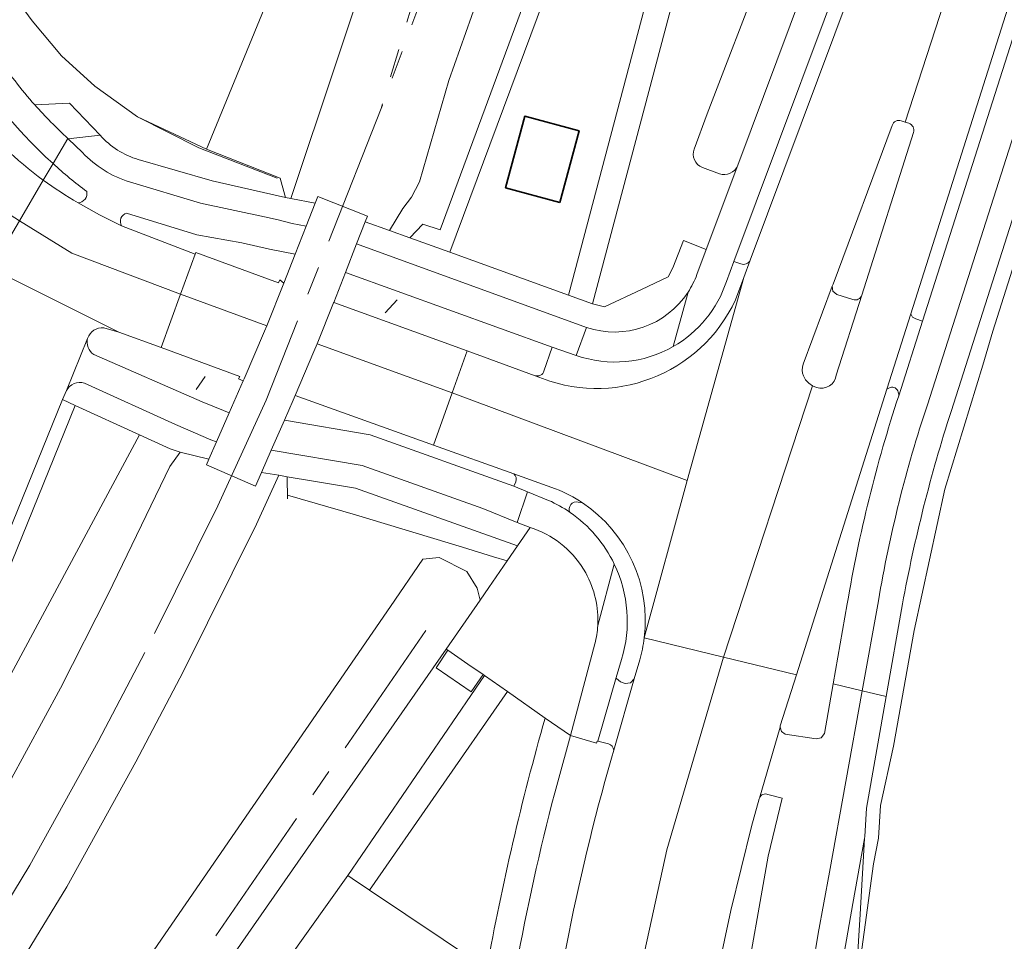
# Model space of a CAD drawing. Header units: metres. Extents: x 197700 to 204338, y 317132 to 325229.
# Tile 653 of 656: x 202123 to 202192, y 319028 to 319092. Entities that reach past the tile are written whole.
import ezdxf

# ---------------------------------------------------------------- set-up
doc = ezdxf.new("R2010")
doc.units = ezdxf.units.M
doc.linetypes.add('AM-AS', pattern=[16, 10, -2, 2, -2])
for name, color, linetype, lineweight in [('B-WE-AM-AS_SPOOR-G', 10, 'AM-AS', 18), ('B-WE-GR-BEPLANTING_CULTUUR_BODEMBEDEKKER-GV', 90, 'Continuous', 18), ('B-WE-GR-BEPLANTING_CULTUUR_BOSPLANTSOEN-GV', 90, 'Continuous', 18), ('B-WE-GR-BEPLANTING_CULTUUR_HEESTERS-GV', 90, 'Continuous', 18), ('B-WE-GR-GRAS-GV', 60, 'Continuous', 13), ('B-WE-IE-TERREINAFSCHEIDING_KUNSTMATIG_HEKWERK-G', 20, 'IE-TERREINAFSCHEIDING-KUNSTMATIG', 18), ('B-WE-IE-TERREINAFSCHEIDING_KUNSTMATIG_MUUR-G', 90, 'IE-TERREINAFSCHEIDING-KUNSTMATIG-DICHT', 18), ('B-WE-KW-KUNSTWERK_PERRON-GV', 170, 'Continuous', 18), ('B-WE-OG-BEBOUWING-GV', 7, 'Continuous', 35), ('B-WE-OG-TERREIN_CULTUURSCHEIDING-GV', 7, 'Continuous', 18), ('B-WE-OG-TERREIN_ERF-GV', 7, 'Continuous', 18), ('B-WE-VH-VERHARDING_ASFALT-GV', 252, 'Continuous', 18), ('B-WE-VH-VERHARDING_BETON-GV', 252, 'Continuous', 18), ('B-WE-VH-VERHARDING_GESLOTEN-GV', 252, 'Continuous', 18), ('B-WE-VH-VERHARDING_HALFVERHARDING-GV', 252, 'Continuous', 18), ('B-WE-VH-VERHARDING_HALFVERHARDING_GRIND-GV', 252, 'Continuous', 18), ('B-WE-VH-VERHARDING_OPEN-GV', 252, 'Continuous', 18), ('B-WE-VH-VERHARDING_SIERBESTRATING-GV', 252, 'Continuous', 18), ('B-WE-VH-VERHARDING_STRAATBAKSTEEN-GV', 252, 'Continuous', 18), ('B-WE-VH-VERHARDING_TEGEL-GV', 252, 'Continuous', 18)]:
    doc.layers.add(name, color=color, linetype=linetype, lineweight=lineweight)
doc.linetypes.add('IE-TERREINAFSCHEIDING-KUNSTMATIG', pattern='A,4,[82,NLCS.SHX,S=0.75,R=90,X=0,Y=0],4,-2', length=10)
doc.linetypes.add('IE-TERREINAFSCHEIDING-KUNSTMATIG-DICHT', pattern='A,8,-1,[82,NLCS.SHX,S=0.75,R=90,X=0,Y=0],-1', length=10)

msp = doc.modelspace()

# ---------------------------------------------------------------- linework, layer by layer
at = {"layer": 'B-WE-AM-AS_SPOOR-G'}
for points in [[(202157.911, 319117.111), (202148.625, 319086.136)], [(202159.816, 319116.396), (202148.625, 319086.136)], [(202148.625, 319086.136), (202140.561, 319065.676), (202137.171, 319058.259), (202132.055, 319047.973), (202128.78, 319041.722), (202123.974, 319033.039), (202120.713, 319027.699)], [(202151.77, 319049.504), (202134.913, 319025.019)]]:
    msp.add_lwpolyline(points, dxfattribs=at)
at = {"layer": 'B-WE-GR-BEPLANTING_CULTUUR_BODEMBEDEKKER-GV'}
for points in [[(202169.675, 319004.36), (202171.947, 319003.533), (202172.045, 319006.629), (202172.505, 319013.247), (202174.002, 319023.481), (202175.788, 319033.67), (202176.776, 319037.735), (202175.782, 319037.995)], [(202175.173, 319037.707), (202174.621, 319035.755), (202173.173, 319029.863), (202171.909, 319023.93)], [(202175.187, 319037.754), (202175.173, 319037.707)]]:
    msp.add_lwpolyline(points, dxfattribs=at)
msp.add_lwpolyline([(202175.782, 319037.995, 0.449239), (202175.187, 319037.754)], format="xyb", dxfattribs=at)
at = {"layer": 'B-WE-GR-BEPLANTING_CULTUUR_BOSPLANTSOEN-GV'}
msp.add_lwpolyline([(202197.652, 319089.695), (202191.556, 319070.506), (202190.868, 319068.128), (202188.2, 319059.431), (202186.052, 319049.498), (202184.606, 319041.385), (202183.691, 319037.221), (202183.549, 319034.93), (202183.185, 319033.136), (202181.885, 319023.537), (202180.631, 319016.107), (202180.543, 319012.408), (202180.071, 319005.56), (202180.32, 319002.385), (202180.718, 318999.076), (202181.614, 318994.827), (202183.123, 318989.968), (202185.164, 318984.992), (202189.032, 318978.647), (202192.621, 318973.893)], dxfattribs=at)
at = {"layer": 'B-WE-GR-BEPLANTING_CULTUUR_HEESTERS-GV'}
for points in [[(202187.927, 319206.327), (202187.123, 319206.374), (202187.303, 319209.925), (202185.808, 319212.155), (202186.217, 319229.436), (202186.302, 319234.731), (202186.247, 319234.732), (202185.543, 319211.756), (202185.849, 319211.334), (202186.46, 319210.489), (202186.983, 319209.766), (202186.835, 319206.391), (202186.178, 319197.025), (202184.258, 319180.47), (202182.11, 319167.826), (202181.9, 319166.587), (202178.815, 319152.82), (202175.535, 319140.547), (202170.084, 319124.457), (202152.785, 319077.631), (202151.55, 319078.035), (202150.637, 319077.067), (202153.445, 319076.053)], [(202153.445, 319076.053), (202169.562, 319119.268), (202173.153, 319129.292), (202175.149, 319135.372), (202175.93, 319137.786), (202176.874, 319141.125), (202178.116, 319145.674), (202179.188, 319149.616), (202180.22, 319153.924), (202183.313, 319167.273)], [(202204.012, 319155.582), (202203.315, 319155.975), (202195.592, 319150.047), (202194.135, 319145.098), (202189.758, 319134.057), (202186.132, 319124.716), (202179.329, 319106.089), (202171.527, 319085.774), (202170.599, 319083.299)], [(202173.658, 319082.155), (202189.146, 319123.615)], [(202171.185, 319082.011), (202172.371, 319081.568)], [(202184.963, 319065.988), (202184.965, 319066.075), (202184.955, 319066.163), (202184.931, 319066.245), (202184.896, 319066.323), (202184.845, 319066.401), (202184.784, 319066.473), (202184.71, 319066.531), (202184.625, 319066.573), (202184.544, 319066.589), (202184.463, 319066.589), (202184.382, 319066.571), (202184.306, 319066.544), (202184.216, 319066.496), (202184.135, 319066.435), (202177.78, 319046.395), (202176.648, 319042.825), (202176.642, 319042.735), (202176.732, 319042.424), (202177.001, 319042.244), (202179.157, 319041.9), (202179.524, 319041.984), (202179.754, 319042.283), (202180.366, 319045.766)], [(202180.366, 319045.766), (202181.351, 319051.375)]]:
    msp.add_lwpolyline(points, dxfattribs=at)
for points in [[(202170.599, 319083.299, 0.414204), (202171.185, 319082.011)], [(202172.371, 319081.568, 0.414112), (202173.658, 319082.155)], [(202181.351, 319051.375, -0.038041), (202184.963, 319065.988)]]:
    msp.add_lwpolyline(points, format="xyb", dxfattribs=at)
at = {"layer": 'B-WE-GR-GRAS-GV'}
for points in [[(202155.362, 319093.728), (202153.394, 319088.117), (202151.32, 319080.995), (202150.769, 319079.924), (202150.155, 319079.122), (202149.211, 319077.582), (202150.637, 319077.067), (202151.55, 319078.035), (202152.785, 319077.631), (202170.084, 319124.457)], [(202142.566, 319098.391), (202136.385, 319083.298), (202141.536, 319081.258), (202141.867, 319080.053), (202141.908, 319079.905), (202142.304, 319079.828), (202155.004, 319117.862)], [(202114.711, 319004.749), (202132.442, 319026.72), (202149.299, 319051.205), (202151.569, 319054.515), (202152.7, 319054.641), (202154.652, 319053.638), (202155.382, 319052.481), (202155.576, 319051.639), (202156.181, 319052.518), (202157.475, 319054.399), (202156.524, 319054.687), (202154.337, 319055.348), (202146.838, 319057.633), (202142.049, 319059.011), (202142.042, 319060.004), (202142.04, 319060.301), (202141.448, 319060.4), (202139.879, 319056.967), (202134.727, 319046.609), (202131.421, 319040.299), (202126.568, 319031.53), (202123.263, 319026.118), (202117.146, 319016.399)]]:
    msp.add_lwpolyline(points, dxfattribs=at)
at = {"layer": 'B-WE-IE-TERREINAFSCHEIDING_KUNSTMATIG_HEKWERK-G'}
for points in [[(202160.204, 319196.164), (202160.199, 319196.064), (202160.16, 319195.299), (202159.767, 319187.624), (202159.624, 319183.925), (202159.256, 319175.897), (202158.184, 319164.444), (202157.858, 319160.962), (202156.111, 319146.203), (202154.064, 319133.946), (202152.191, 319124.104), (202149.332, 319111.967), (202147.61, 319105.872), (202145.047, 319097.584), (202142.566, 319098.391), (202136.385, 319083.298), (202141.536, 319081.258)], [(202141.324, 319081.257), (202135.836, 319083.371), (202131.534, 319085.547), (202128.541, 319087.714), (202126.191, 319089.847), (202124.133, 319092.283), (202122.464, 319094.618), (202121.123, 319097.159), (202120.156, 319099.9), (202119.651, 319102.28), (202119.534, 319104.096), (202119.56, 319105.962), (202119.762, 319107.866), (202120.099, 319110.852)], [(202141.867, 319080.053), (202141.536, 319081.258)], [(202150.637, 319077.067), (202151.55, 319078.035)], [(202151.55, 319078.035), (202152.785, 319077.631)], [(202149.767, 319072.706), (202148.926, 319071.798)], [(202135.639, 319066.42), (202136.288, 319067.336)], [(202134.519, 319062.03), (202133.796, 319061.014)], [(202133.796, 319061.014), (202129.473, 319052.066), (202126.119, 319045.461), (202121.331, 319036.673), (202118.756, 319032.398), (202117.234, 319030.465), (202114.265, 319026.387), (202106.533, 319016.129)], [(202142.042, 319060.004), (202142.049, 319059.011), (202142.051, 319058.749)], [(202142.049, 319059.011), (202146.838, 319057.633), (202154.337, 319055.348), (202156.524, 319054.687)]]:
    msp.add_lwpolyline(points, dxfattribs=at)
at = {"layer": 'B-WE-IE-TERREINAFSCHEIDING_KUNSTMATIG_MUUR-G'}
for points in [[(202153.207, 319048.2), (202124.871, 319007.524)], [(202155.883, 319046.362), (202146.303, 319032.309)]]:
    msp.add_lwpolyline(points, dxfattribs=at)
at = {"layer": 'B-WE-KW-KUNSTWERK_PERRON-GV'}
msp.add_lwpolyline([(202123.179, 318999.554), (202133.405, 319014.079), (202133.547, 319014.282), (202139.276, 319022.466), (202146.303, 319032.309), (202155.883, 319046.362), (202155.796, 319046.415), (202154.96, 319045.198), (202152.502, 319046.893), (202153.307, 319048.127), (202153.207, 319048.2), (202124.871, 319007.524), (202117.184, 318996.641), (202109.141, 318986.023), (202102.873, 318978.258), (202097.19, 318971.83), (202099.56, 318969.712)], dxfattribs=at)
at = {"layer": 'B-WE-OG-BEBOUWING-GV'}
msp.add_lwpolyline([(202161.176, 319079.554), (202162.528, 319084.577), (202158.717, 319085.601), (202157.365, 319080.578)], close=True, dxfattribs=at)
at = {"layer": 'B-WE-OG-TERREIN_CULTUURSCHEIDING-GV'}
for points in [[(202183.313, 319167.273), (202180.22, 319153.924), (202179.188, 319149.616), (202178.116, 319145.674), (202176.874, 319141.125), (202175.93, 319137.786), (202175.149, 319135.372), (202173.153, 319129.292), (202169.562, 319119.268), (202153.445, 319076.053), (202161.782, 319073.042), (202179.026, 319138.188)], [(202170.599, 319083.299), (202171.527, 319085.774), (202179.329, 319106.089), (202186.132, 319124.716), (202189.758, 319134.057), (202194.135, 319145.098), (202195.592, 319150.047)], [(202180.62, 319137.087), (202163.465, 319072.427), (202164.32, 319072.228), (202166.904, 319073.443), (202168.773, 319074.323), (202169.11, 319074.95), (202169.861, 319076.888), (202171.451, 319076.248), (202173.658, 319082.155)], [(202206.902, 319122.148), (202188.637, 319064.877)], [(202185.225, 319051.37), (202184.075, 319044.866), (202182.691, 319037.043), (202182.585, 319035.051), (202182.559, 319034.908), (202182.251, 319029.608), (202181.885, 319023.537), (202183.185, 319033.136), (202183.549, 319034.93), (202183.691, 319037.221), (202184.606, 319041.385), (202186.052, 319049.498), (202188.2, 319059.431), (202190.868, 319068.128), (202191.556, 319070.506), (202197.652, 319089.695), (202204.568, 319111.275)], [(202131.58, 319082.56), (202136.774, 319081.058), (202141.908, 319079.905), (202141.867, 319080.053), (202141.536, 319081.258), (202136.385, 319083.298), (202131.534, 319085.547), (202128.541, 319087.714), (202126.191, 319089.847), (202124.133, 319092.283), (202122.464, 319094.618)], [(202124.327, 319086.392), (202126.754, 319086.506), (202128.918, 319084.261), (202128.92, 319084.259)], [(202172.371, 319081.568), (202171.185, 319082.011)], [(202086.588, 318992.195), (202110.406, 319022.118), (202113.602, 319029.655), (202131.673, 319063.241), (202127.167, 319065.296), (202113.048, 319030.541), (202112.956, 319030.272), (202111.653, 319027.003), (202110.063, 319023.865), (202108.199, 319020.88), (202106.076, 319018.074), (202103.711, 319015.469), (202101.123, 319013.086), (202098.332, 319010.943), (202096.792, 319010.059), (202094.582, 319009.031), (202094.236, 319005.915), (202093, 319002.036), (202091.528, 318999.09), (202088.257, 318995.59), (202086.532, 318994.472)], [(202127.167, 319065.296), (202126.257, 319065.711), (202112.101, 319030.862)], [(202113.048, 319030.541), (202127.167, 319065.296)], [(202160.143, 319043.365), (202157.512, 319045.222), (202147.824, 319031.276), (202155.526, 319026.127), (202156.045, 319025.796)], [(202204.246, 318958.898), (202197.85, 318966.951), (202192.621, 318973.893), (202189.032, 318978.647), (202185.164, 318984.992), (202183.123, 318989.968), (202181.614, 318994.827), (202180.718, 318999.076), (202180.32, 319002.385), (202180.071, 319005.56), (202180.543, 319012.408), (202180.631, 319016.107), (202181.885, 319023.537), (202182.251, 319029.608), (202182.559, 319034.908), (202181.731, 319030.355), (202181.127, 319026.874), (202180.577, 319023.386)]]:
    msp.add_lwpolyline(points, dxfattribs=at)
for points in [[(202121.661, 319089.854, 0.035247), (202124.327, 319086.392)], [(202128.92, 319084.259, 0.139991), (202131.58, 319082.56)], [(202171.185, 319082.011, -0.414204), (202170.599, 319083.299)], [(202173.658, 319082.155, -0.414112), (202172.371, 319081.568)], [(202188.637, 319064.877, 0.032399), (202185.225, 319051.37)], [(202156.045, 319025.796, -0.024243), (202160.143, 319043.365)]]:
    msp.add_lwpolyline(points, format="xyb", dxfattribs=at)
for points in [[(202134.519, 319062.03), (202133.822, 319062.261), (202131.673, 319063.241), (202113.602, 319029.655), (202110.406, 319022.118), (202086.588, 318992.195), (202087.645, 318992.708), (202087.833, 318992.922), (202089.011, 318994.262), (202106.533, 319016.129), (202114.265, 319026.387), (202117.234, 319030.465), (202118.756, 319032.398), (202121.331, 319036.673), (202126.119, 319045.461), (202129.473, 319052.066), (202133.796, 319061.014)], [(202146.838, 319057.633), (202154.337, 319055.348), (202156.524, 319054.687), (202157.475, 319054.399), (202158.205, 319055.46), (202146.836, 319059.502), (202143.88, 319059.995), (202142.04, 319060.301), (202142.042, 319060.004), (202142.049, 319059.011)]]:
    msp.add_lwpolyline(points, close=True, dxfattribs=at)
at = {"layer": 'B-WE-OG-TERREIN_ERF-GV'}
msp.add_lwpolyline([(202122.464, 319094.618), (202124.133, 319092.283), (202126.191, 319089.847), (202128.541, 319087.714), (202131.534, 319085.547), (202136.385, 319083.298), (202142.566, 319098.391)], dxfattribs=at)
at = {"layer": 'B-WE-VH-VERHARDING_ASFALT-GV'}
for points in [[(202121.698, 319192.721), (202117.848, 319159.327), (202113.999, 319125.932), (202111.474, 319104.502), (202112.051, 319096.229), (202113.575, 319089.326), (202115.249, 319086.698), (202117.961, 319082.933), (202121.323, 319079.481), (202123.242, 319078.261), (202124.917, 319081.108)], [(202185.138, 319085.277), (202185.403, 319085.193), (202199.076, 319127.236), (202201.161, 319132.512), (202209.27, 319150.244), (202215.107, 319162.114), (202210.15, 319164.994), (202205.267, 319157.791)], [(202217.288, 319157.665), (202218.669, 319160.045), (202215.107, 319162.114), (202209.27, 319150.244), (202201.161, 319132.512), (202199.076, 319127.236), (202185.403, 319085.193), (202185.669, 319085.109)], [(202178.901, 319066.69), (202172.654, 319047.64), (202177.78, 319046.395), (202184.135, 319066.435), (202185.814, 319071.731), (202202.344, 319123.879), (202204.915, 319130.909), (202207.787, 319137.822), (202211.287, 319145.623)], [(202212.161, 319145.11), (202208.763, 319137.463), (202205.884, 319130.544), (202203.314, 319123.506), (202186.63, 319071.212), (202184.963, 319065.988)], [(202193.503, 319126.235), (202174.545, 319075.499), (202174.091, 319074.283), (202170.11, 319060.025), (202167.1, 319048.989), (202172.654, 319047.64)], [(202172.872, 319074), (202173.394, 319075.395), (202192.329, 319126.052)], [(202189.146, 319123.615), (202173.658, 319082.155), (202171.451, 319076.248), (202170.796, 319074.494)], [(202186.972, 319065.348), (202205.344, 319122.864)], [(202172.654, 319047.64), (202178.901, 319066.69), (202178.9, 319066.69), (202178.643, 319066.872), (202178.429, 319067.104), (202178.268, 319067.375), (202178.201, 319067.573), (202178.183, 319067.781), (202178.202, 319067.987), (202178.251, 319068.19), (202180.297, 319073.678), (202180.35, 319073.82), (202184.5, 319084.952)], [(202186.003, 319084.451), (202182.367, 319073.038), (202180.58, 319067.43), (202180.527, 319067.209), (202180.428, 319067.005), (202180.287, 319066.825), (202180.111, 319066.683), (202179.896, 319066.578), (202179.664, 319066.523), (202179.425, 319066.519), (202179.191, 319066.566), (202178.901, 319066.69)], [(202124.917, 319081.108), (202123.242, 319078.261), (202126.924, 319075.996), (202134.557, 319073.109)], [(202134.557, 319073.109), (202135.588, 319075.93), (202130.402, 319077.907), (202128.867, 319078.687), (202127.365, 319079.526)], [(202129.169, 319070.745), (202130.214, 319070.456), (202121.269, 319074.908), (202121.938, 319074.239)], [(202170.11, 319060.025), (202174.091, 319074.283), (202173.503, 319072.711)], [(202170.175, 319073.257), (202169.14, 319069.438)], [(202112.101, 319030.862), (202126.257, 319065.711), (202126.536, 319066.342), (202128.03, 319070.012)], [(202159.452, 319067.392), (202154.662, 319069.129), (202153.619, 319066.193), (202170.11, 319060.025)], [(202170.11, 319060.025), (202153.619, 319066.193), (202153.615, 319066.195), (202152.305, 319062.524), (202157.945, 319060.505), (202160.882, 319059.453)], [(202167.1, 319048.989), (202170.11, 319060.025)], [(202164.999, 319054.164), (202163.835, 319049.866)], [(202181.351, 319051.375), (202180.366, 319045.766), (202182.398, 319045.273), (202183.541, 319051.595)], [(202182.445, 318920.383), (202168.8, 318962.932), (202164.006, 318992.087), (202164.431, 319006.523), (202165.706, 319020.535), (202168.681, 319034.122), (202172.654, 319047.64), (202167.1, 319048.989)], [(202163.637, 319048.581), (202161.913, 319042.129), (202163.742, 319041.61), (202163.784, 319041.751), (202163.846, 319041.736), (202165.14, 319046.2), (202165.508, 319047.469)], [(202177.78, 319046.395), (202172.654, 319047.64), (202168.681, 319034.122), (202165.706, 319020.535), (202164.431, 319006.523), (202164.006, 318992.087), (202168.8, 318962.932), (202182.445, 318920.383)], [(202166.78, 319047.44), (202166.4, 319046.119), (202164.961, 319041.112), (202164.798, 319040.544)], [(202165.14, 319046.2), (202163.846, 319041.736), (202164.586, 319041.555)], [(202164.961, 319041.112), (202166.4, 319046.119), (202166.132, 319045.826), (202165.766, 319045.795), (202165.428, 319045.902), (202165.15, 319046.129), (202165.14, 319046.2)], [(202171.909, 319023.93), (202173.173, 319029.863), (202174.621, 319035.755), (202175.173, 319037.707), (202175.187, 319037.754), (202176.642, 319042.735), (202176.648, 319042.825), (202177.78, 319046.395)], [(202178.616, 319023.932), (202179.307, 319028.248), (202180.096, 319032.548), (202182.398, 319045.273), (202180.366, 319045.766), (202179.754, 319042.283), (202179.524, 319041.984), (202179.157, 319041.9), (202177.001, 319042.244), (202176.732, 319042.424), (202176.642, 319042.735), (202175.187, 319037.754)], [(202164.586, 319041.555), (202163.846, 319041.736), (202163.784, 319041.751), (202163.742, 319041.61), (202161.913, 319042.129), (202161.024, 319038.881)], [(202164.798, 319040.544), (202164.961, 319041.112)], [(202175.782, 319037.995), (202176.776, 319037.735), (202175.788, 319033.67), (202174.002, 319023.481), (202172.505, 319013.247), (202172.045, 319006.629), (202171.947, 319003.533), (202171.905, 319002.2), (202171.836, 319000), (202171.881, 318993.066), (202172.2, 318986.14), (202172.767, 318979.882), (202173.697, 318973.669), (202175.813, 318962.429), (202180.127, 318963.497), (202179.829, 318965.213)]]:
    msp.add_lwpolyline(points, dxfattribs=at)
for points in [[(202124.917, 319081.108, -0.140296), (202116.359, 319092.124)], [(202184.5, 319084.952, -0.436009), (202185.138, 319085.277)], [(202185.669, 319085.109, -0.403629), (202186.003, 319084.451)], [(202127.365, 319079.526, -0.028737), (202124.917, 319081.108)], [(202170.796, 319074.494, -0.055903), (202170.175, 319073.257)], [(202169.14, 319069.438, 0.184816), (202172.872, 319074)], [(202173.503, 319072.711, -0.407736), (202159.452, 319067.392)], [(202128.03, 319070.012, -0.35572), (202129.169, 319070.745)], [(202184.963, 319065.988, 0.038041), (202181.351, 319051.375)], [(202183.541, 319051.595, -0.038858), (202186.972, 319065.348)], [(202160.882, 319059.453, -0.054182), (202162.777, 319058.46)], [(202162.777, 319058.46, -0.283315), (202167.1, 319048.989)], [(202165.508, 319047.469, 0.187494), (202164.999, 319054.164)], [(202163.835, 319049.866, -0.047368), (202163.637, 319048.581)], [(202167.1, 319048.989, -0.039795), (202166.78, 319047.44)], [(202164.961, 319041.112, 0.317489), (202164.586, 319041.555)], [(202164.586, 319041.555, -0.317489), (202164.961, 319041.112)], [(202164.798, 319040.544, 0.045244), (202159.682, 319014.023)], [(202159.682, 319014.023, -0.045244), (202164.798, 319040.544)], [(202161.024, 319038.881, 0.040526), (202156.49, 319014.258)], [(202175.187, 319037.754, -0.449239), (202175.782, 319037.995)]]:
    msp.add_lwpolyline(points, format="xyb", dxfattribs=at)
for points in [[(202134.557, 319073.109), (202126.924, 319075.996), (202123.242, 319078.261), (202121.269, 319074.908), (202130.214, 319070.456), (202133.187, 319069.364)], [(202141.809, 319073.894), (202141.517, 319074.112), (202141.438, 319073.903), (202135.629, 319076.042), (202135.588, 319075.93), (202134.557, 319073.109), (202140.598, 319070.89), (202141.808, 319073.892)], [(202134.557, 319073.109), (202133.187, 319069.364), (202138.706, 319067.342), (202138.631, 319067.167), (202138.959, 319067.035), (202139.014, 319067.161), (202140.448, 319070.519), (202140.598, 319070.89)], [(202153.615, 319066.195), (202153.619, 319066.193), (202154.662, 319069.129), (202145.3, 319072.524), (202145.293, 319072.507), (202144.133, 319069.629)], [(202152.305, 319062.524), (202153.615, 319066.195), (202144.133, 319069.629), (202143.912, 319069.081), (202142.596, 319066)]]:
    msp.add_lwpolyline(points, close=True, dxfattribs=at)
at = {"layer": 'B-WE-VH-VERHARDING_BETON-GV'}
msp.add_lwpolyline([(202152.502, 319046.893), (202154.96, 319045.198), (202155.796, 319046.415), (202154.716, 319047.158), (202153.307, 319048.127)], close=True, dxfattribs=at)
at = {"layer": 'B-WE-VH-VERHARDING_GESLOTEN-GV'}
msp.add_lwpolyline([(202140.914, 319062.155), (202141.842, 319064.271), (202142.456, 319065.672), (202142.596, 319066), (202143.912, 319069.081), (202144.133, 319069.629), (202145.293, 319072.507), (202145.3, 319072.524), (202146.125, 319074.63), (202146.911, 319076.636), (202147.521, 319078.193), (202147.68, 319078.597), (202144.188, 319079.965), (202144.005, 319079.499), (202143.37, 319077.876), (202142.599, 319075.91), (202141.809, 319073.894), (202141.808, 319073.892), (202140.598, 319070.89), (202140.448, 319070.519), (202139.014, 319067.161), (202138.959, 319067.035), (202137.974, 319064.788), (202137.081, 319062.751), (202136.543, 319061.524), (202136.376, 319061.143), (202139.81, 319059.637), (202140.234, 319060.603)], close=True, dxfattribs=at)
at = {"layer": 'B-WE-VH-VERHARDING_HALFVERHARDING-GV'}
for points in [[(202155.004, 319117.862), (202142.304, 319079.828), (202144.005, 319079.499), (202144.188, 319079.965), (202147.68, 319078.597), (202147.521, 319078.193), (202149.211, 319077.582), (202150.155, 319079.122), (202150.769, 319079.924), (202151.32, 319080.995), (202153.394, 319088.117), (202155.362, 319093.728)], [(202117.146, 319016.399), (202123.263, 319026.118), (202126.568, 319031.53), (202131.421, 319040.299), (202134.727, 319046.609), (202139.879, 319056.967), (202141.448, 319060.4), (202140.234, 319060.603), (202139.81, 319059.637), (202136.376, 319061.143), (202136.543, 319061.524), (202134.519, 319062.03), (202133.796, 319061.014), (202129.473, 319052.066), (202126.119, 319045.461), (202121.331, 319036.673)], [(202117.184, 318996.641), (202124.871, 319007.524), (202153.207, 319048.2), (202155.576, 319051.639), (202155.382, 319052.481), (202154.652, 319053.638), (202152.7, 319054.641), (202151.569, 319054.515), (202149.299, 319051.205), (202132.442, 319026.72), (202114.711, 319004.749)]]:
    msp.add_lwpolyline(points, dxfattribs=at)
at = {"layer": 'B-WE-VH-VERHARDING_HALFVERHARDING_GRIND-GV'}
for points in [[(202130.763, 319078.799, 0.471046), (202130.402, 319077.907)], [(202129.169, 319070.745, 0.35572), (202128.03, 319070.012)], [(202128.03, 319070.012, 0.295048), (202128.459, 319068.868)], [(202159.452, 319067.392, 0.427957), (202160.058, 319067.718)], [(202158.08, 319059.951, 0.312209), (202157.945, 319060.505)]]:
    msp.add_lwpolyline(points, format="xyb", dxfattribs=at)
for points in [[(202130.402, 319077.907), (202135.588, 319075.93), (202135.629, 319076.042), (202141.438, 319073.903), (202141.517, 319074.112), (202141.809, 319073.894), (202142.599, 319075.91), (202140.807, 319076.273), (202138.846, 319076.717), (202135.688, 319077.277), (202130.763, 319078.799)], [(202160.058, 319067.718), (202160.643, 319069.401), (202146.125, 319074.63), (202145.3, 319072.524), (202154.662, 319069.129), (202159.452, 319067.392)], [(202128.459, 319068.868), (202136.068, 319065.558), (202136.807, 319065.244), (202137.557, 319064.958), (202137.974, 319064.788), (202138.959, 319067.035), (202138.631, 319067.167), (202138.706, 319067.342), (202133.187, 319069.364), (202130.214, 319070.456), (202129.169, 319070.745)], [(202157.945, 319060.505), (202152.305, 319062.524), (202142.596, 319066), (202142.456, 319065.672), (202141.842, 319064.271), (202147.861, 319063.233), (202157.939, 319059.63), (202158.08, 319059.951)]]:
    msp.add_lwpolyline(points, dxfattribs=at)
at = {"layer": 'B-WE-VH-VERHARDING_OPEN-GV'}
for points in [[(202211.287, 319145.623), (202207.787, 319137.822), (202204.915, 319130.909), (202202.344, 319123.879), (202185.814, 319071.731), (202185.939, 319071.502), (202186.165, 319071.371), (202186.63, 319071.212), (202203.314, 319123.506), (202205.884, 319130.544), (202208.763, 319137.463), (202212.161, 319145.11)], [(202126.675, 319084.018), (202128.92, 319084.259), (202128.918, 319084.261), (202126.754, 319086.506), (202124.327, 319086.392)], [(202126.646, 319084.047), (202126.675, 319084.018)], [(202173.394, 319075.395), (202172.872, 319074)], [(202173.878, 319075.239), (202173.394, 319075.395)], [(202173.503, 319072.711), (202174.091, 319074.283), (202174.545, 319075.499)], [(202162.326, 319068.811), (202160.643, 319069.401), (202160.058, 319067.718)], [(202162.777, 319058.46), (202162.463, 319058.521)], [(202165.508, 319047.469), (202165.14, 319046.2), (202165.15, 319046.129), (202165.428, 319045.902), (202165.766, 319045.795), (202166.132, 319045.826), (202166.4, 319046.119), (202166.78, 319047.44)]]:
    msp.add_lwpolyline(points, dxfattribs=at)
for points in [[(202124.327, 319086.392, 0.026593), (202126.646, 319084.047)], [(202174.545, 319075.499, -0.405261), (202173.878, 319075.239)], [(202172.872, 319074, -0.184816), (202169.14, 319069.438)], [(202159.452, 319067.392, 0.407736), (202173.503, 319072.711)], [(202169.14, 319069.438, -0.217263), (202162.326, 319068.811)], [(202160.058, 319067.718, -0.427957), (202159.452, 319067.392)], [(202162.463, 319058.521, 0.659824), (202161.89, 319057.8)], [(202167.1, 319048.989, 0.283315), (202162.777, 319058.46)], [(202161.89, 319057.8, -0.131299), (202164.999, 319054.164)], [(202164.999, 319054.164, -0.187494), (202165.508, 319047.469)], [(202166.78, 319047.44, 0.039795), (202167.1, 319048.989)]]:
    msp.add_lwpolyline(points, format="xyb", dxfattribs=at)
for points in [[(202186.63, 319071.212), (202186.165, 319071.371), (202185.939, 319071.502), (202185.814, 319071.731), (202184.135, 319066.435), (202184.216, 319066.496), (202184.306, 319066.544), (202184.382, 319066.571), (202184.463, 319066.589), (202184.544, 319066.589), (202184.625, 319066.573), (202184.71, 319066.531), (202184.784, 319066.473), (202184.845, 319066.401), (202184.896, 319066.323), (202184.931, 319066.245), (202184.955, 319066.163), (202184.965, 319066.075), (202184.963, 319065.988)], [(202146.303, 319032.309), (202146.597, 319032.109), (202147.824, 319031.276), (202157.512, 319045.222), (202155.883, 319046.362)], [(202139.935, 319022.02), (202144.294, 319019.064), (202148.779, 319025.704), (202150.268, 319024.563), (202151.518, 319026.255), (202153.666, 319024.78), (202154.331, 319024.324), (202155.526, 319026.127), (202147.824, 319031.276), (202146.597, 319032.109), (202146.303, 319032.309), (202139.276, 319022.466)]]:
    msp.add_lwpolyline(points, close=True, dxfattribs=at)
at = {"layer": 'B-WE-VH-VERHARDING_SIERBESTRATING-GV'}
for points in [[(202192.329, 319126.052), (202173.394, 319075.395), (202173.878, 319075.239)], [(202174.545, 319075.499), (202193.503, 319126.235)], [(202185.403, 319085.193), (202185.138, 319085.277)], [(202184.5, 319084.952), (202180.35, 319073.82), (202180.297, 319073.678), (202180.344, 319073.321), (202180.608, 319073.077), (202181.748, 319072.727)], [(202185.669, 319085.109), (202185.403, 319085.193)], [(202182.367, 319073.038), (202186.003, 319084.451)], [(202181.748, 319072.727), (202180.608, 319073.077), (202180.344, 319073.321), (202180.297, 319073.678), (202178.251, 319068.19), (202178.202, 319067.987), (202178.183, 319067.781), (202178.201, 319067.573), (202178.268, 319067.375), (202178.429, 319067.104), (202178.643, 319066.872), (202178.9, 319066.69), (202178.901, 319066.69), (202179.191, 319066.566), (202179.425, 319066.519), (202179.664, 319066.523), (202179.896, 319066.578), (202180.111, 319066.683), (202180.287, 319066.825), (202180.428, 319067.005), (202180.527, 319067.209), (202180.58, 319067.43), (202182.367, 319073.038)]]:
    msp.add_lwpolyline(points, dxfattribs=at)
for points in [[(202185.138, 319085.277, 0.436009), (202184.5, 319084.952)], [(202186.003, 319084.451, 0.403629), (202185.669, 319085.109)], [(202173.878, 319075.239, 0.405261), (202174.545, 319075.499)], [(202182.367, 319073.038, -0.40865), (202181.748, 319072.727)], [(202181.748, 319072.727, 0.40865), (202182.367, 319073.038)]]:
    msp.add_lwpolyline(points, format="xyb", dxfattribs=at)
at = {"layer": 'B-WE-VH-VERHARDING_STRAATBAKSTEEN-GV'}
for points in [[(202179.026, 319138.188), (202161.782, 319073.042), (202163.465, 319072.427), (202180.62, 319137.087)], [(202159.365, 319056.638), (202159.089, 319056.745), (202158.205, 319055.46), (202157.475, 319054.399), (202156.181, 319052.518), (202155.576, 319051.639), (202153.207, 319048.2), (202153.307, 319048.127), (202154.716, 319047.158), (202155.796, 319046.415), (202155.883, 319046.362), (202157.512, 319045.222), (202160.143, 319043.365), (202161.913, 319042.129), (202163.637, 319048.581)]]:
    msp.add_lwpolyline(points, dxfattribs=at)
for points in [[(202162.992, 319053.547, 0.181065), (202159.365, 319056.638)], [(202163.835, 319049.866, 0.141637), (202162.992, 319053.547)], [(202163.637, 319048.581, 0.047368), (202163.835, 319049.866)]]:
    msp.add_lwpolyline(points, format="xyb", dxfattribs=at)
at = {"layer": 'B-WE-VH-VERHARDING_TEGEL-GV'}
for points in [[(202205.344, 319122.864), (202186.972, 319065.348)], [(202188.637, 319064.877), (202206.902, 319122.148)], [(202125.602, 319082.272), (202126.646, 319084.047)], [(202127.668, 319083.051), (202126.675, 319084.018), (202126.646, 319084.047), (202125.602, 319082.272)], [(202128.92, 319084.259), (202126.675, 319084.018), (202127.668, 319083.051)], [(202130.968, 319080.988), (202135.955, 319079.505), (202140.443, 319078.543), (202141.396, 319078.321), (202142.394, 319078.081), (202143.37, 319077.876), (202144.005, 319079.499), (202142.304, 319079.828), (202141.908, 319079.905), (202136.774, 319081.058), (202131.58, 319082.56)], [(202125.602, 319082.272), (202124.917, 319081.108)], [(202124.917, 319081.108), (202125.602, 319082.272)], [(202130.763, 319078.799), (202135.688, 319077.277), (202138.846, 319076.717), (202140.807, 319076.273), (202142.599, 319075.91), (202143.37, 319077.876), (202142.394, 319078.081), (202141.396, 319078.321), (202140.443, 319078.543), (202135.955, 319079.505), (202130.968, 319080.988)], [(202127.365, 319079.526), (202128.867, 319078.687), (202130.402, 319077.907)], [(202170.796, 319074.494), (202171.451, 319076.248), (202169.861, 319076.888), (202169.11, 319074.95), (202168.773, 319074.323), (202166.904, 319073.443), (202164.32, 319072.228), (202163.465, 319072.427), (202161.782, 319073.042), (202153.445, 319076.053), (202150.637, 319077.067), (202149.211, 319077.582), (202147.521, 319078.193), (202146.911, 319076.636), (202163.048, 319070.772)], [(202169.14, 319069.438), (202170.175, 319073.257)], [(202163.048, 319070.772), (202162.326, 319068.811)], [(202128.03, 319070.012), (202126.536, 319066.342)], [(202127.803, 319066.877), (202134.199, 319063.96), (202135.438, 319063.425), (202136.683, 319062.901), (202137.081, 319062.751), (202137.974, 319064.788), (202137.557, 319064.958), (202136.807, 319065.244), (202136.068, 319065.558), (202128.459, 319068.868)], [(202126.536, 319066.342), (202126.257, 319065.711), (202127.167, 319065.296), (202131.673, 319063.241), (202133.822, 319062.261), (202134.519, 319062.03), (202136.543, 319061.524), (202137.081, 319062.751), (202136.683, 319062.901), (202135.438, 319063.425), (202134.199, 319063.96), (202127.803, 319066.877)], [(202160.882, 319059.453), (202157.945, 319060.505)], [(202158.08, 319059.951), (202157.939, 319059.63), (202158.912, 319059.25), (202160.386, 319058.64)], [(202160.386, 319058.64), (202158.912, 319059.25), (202158.189, 319057.095), (202159.089, 319056.745), (202159.365, 319056.638)], [(202162.463, 319058.521), (202162.777, 319058.46)], [(202163.835, 319049.866), (202164.999, 319054.164)], [(202183.541, 319051.595), (202182.398, 319045.273), (202184.075, 319044.866), (202185.225, 319051.37)], [(202180.577, 319023.386), (202181.127, 319026.874), (202181.731, 319030.355), (202182.559, 319034.908), (202182.585, 319035.051), (202182.691, 319037.043), (202184.075, 319044.866), (202182.398, 319045.273), (202180.096, 319032.548), (202179.307, 319028.248), (202178.616, 319023.932)], [(202161.024, 319038.881), (202161.913, 319042.129), (202160.143, 319043.365)]]:
    msp.add_lwpolyline(points, dxfattribs=at)
for points in [[(202116.359, 319092.124, 0.140296), (202124.917, 319081.108)], [(202125.602, 319082.272, -0.085524), (202118.622, 319091.229)], [(202118.622, 319091.229, 0.085524), (202125.602, 319082.272)], [(202124.327, 319086.392, -0.035247), (202121.661, 319089.854)], [(202126.646, 319084.047, -0.026593), (202124.327, 319086.392)], [(202131.58, 319082.56, -0.139991), (202128.92, 319084.259)], [(202130.968, 319080.988, -0.126542), (202127.668, 319083.051)], [(202127.668, 319083.051, 0.126542), (202130.968, 319080.988)], [(202127.975, 319080.307, -0.023065), (202125.602, 319082.272)], [(202125.602, 319082.272, 0.023065), (202127.975, 319080.307)], [(202124.917, 319081.108, 0.028737), (202127.365, 319079.526)], [(202127.365, 319079.526, 0.450748), (202127.975, 319080.307)], [(202127.975, 319080.307, -0.450748), (202127.365, 319079.526)], [(202130.402, 319077.907, -0.471046), (202130.763, 319078.799)], [(202170.175, 319073.257, 0.055903), (202170.796, 319074.494)], [(202170.175, 319073.257, -0.341157), (202163.048, 319070.772)], [(202163.048, 319070.772, 0.341157), (202170.175, 319073.257)], [(202128.459, 319068.868, -0.295048), (202128.03, 319070.012)], [(202162.326, 319068.811, 0.217263), (202169.14, 319069.438)], [(202127.803, 319066.877, 0.356685), (202126.536, 319066.342)], [(202126.536, 319066.342, -0.356685), (202127.803, 319066.877)], [(202186.972, 319065.348, 0.038858), (202183.541, 319051.595)], [(202185.225, 319051.37, -0.032399), (202188.637, 319064.877)], [(202157.945, 319060.505, -0.312209), (202158.08, 319059.951)], [(202162.777, 319058.46, 0.054182), (202160.882, 319059.453)], [(202161.89, 319057.8, 0.04668), (202160.386, 319058.64)], [(202160.386, 319058.64, -0.04668), (202161.89, 319057.8)], [(202161.89, 319057.8, -0.659824), (202162.463, 319058.521)], [(202164.999, 319054.164, 0.131299), (202161.89, 319057.8)], [(202159.365, 319056.638, -0.181065), (202162.992, 319053.547)], [(202162.992, 319053.547, -0.141637), (202163.835, 319049.866)], [(202160.143, 319043.365, 0.024243), (202156.045, 319025.796)], [(202156.49, 319014.258, -0.040526), (202161.024, 319038.881)]]:
    msp.add_lwpolyline(points, format="xyb", dxfattribs=at)
for points in [[(202160.643, 319069.401), (202162.326, 319068.811), (202163.048, 319070.772), (202146.911, 319076.636), (202146.125, 319074.63)], [(202147.291, 319061.079), (202155.765, 319058.061), (202158.189, 319057.095), (202158.912, 319059.25), (202157.939, 319059.63), (202147.861, 319063.233), (202141.842, 319064.271), (202140.914, 319062.155)], [(202143.88, 319059.995), (202146.836, 319059.502), (202158.205, 319055.46), (202159.089, 319056.745), (202158.189, 319057.095), (202155.765, 319058.061), (202147.291, 319061.079), (202140.914, 319062.155), (202140.234, 319060.603), (202141.448, 319060.4), (202142.04, 319060.301)]]:
    msp.add_lwpolyline(points, close=True, dxfattribs=at)

doc.saveas('drawing.dxf')
